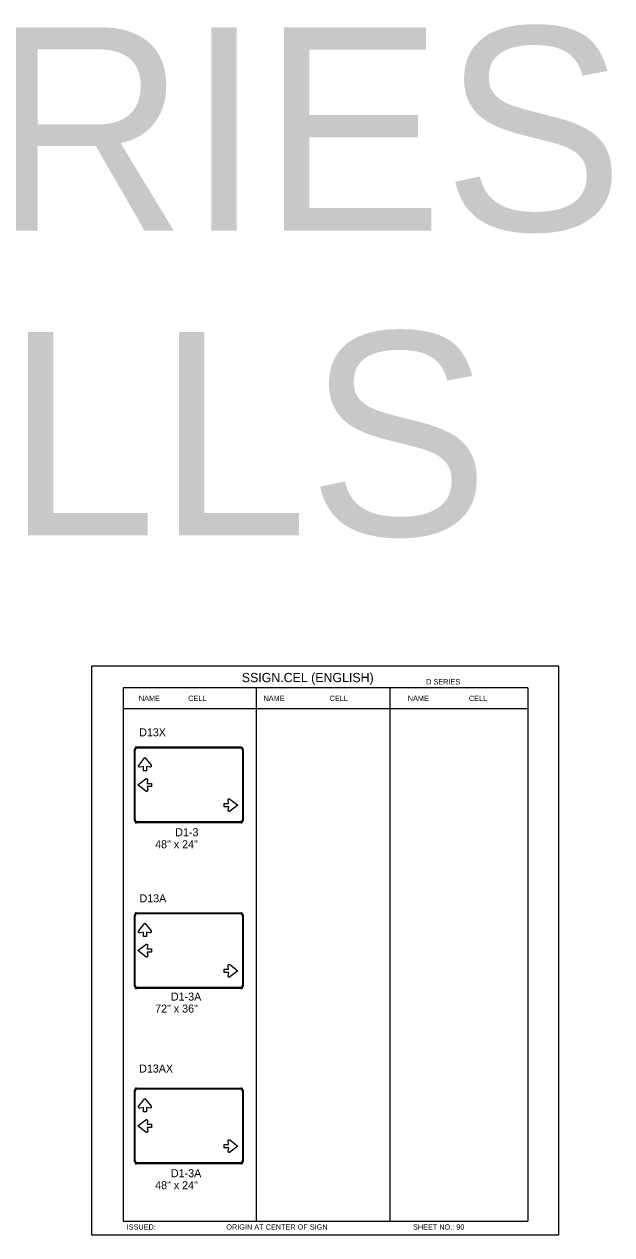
# Model space of a CAD drawing. Extents: x -5299 to 22597, y -19549 to -1808.
# Drawn here: x 12214 to 13095, y -3623 to -1808 of the extents above; entities that cross this region are included whole.
import ezdxf

# ---------------------------------------------------------------- set-up
doc = ezdxf.new("R2010")
doc.units = 0
for name, color, linetype in [('Level 1', 7, 'Continuous'), ('Level 2', 7, 'Continuous'), ('Level 3', 7, 'Continuous'), ('Level 61', 7, 'Continuous')]:
    doc.layers.add(name, color=color, linetype=linetype)

msp = doc.modelspace()

# ---------------------------------------------------------------- linework, layer by layer
at = {"layer": 'Level 1'}
for p, q in [((12969.5, -2802.9), (12362.4, -2802.9)), ((12362.4, -2802.9), (12362.4, -3602.9)), ((12562.1, -2802.9), (12562.1, -3602.9)), ((12762.4, -2802.9), (12762.4, -3602.9)), ((12969.5, -2802.9), (12969.5, -3602.9)), ((12969.5, -2834.6), (12362.4, -2834.6)), ((12379.5, -3001.8), (12379.5, -2895.6)), ((12380.5, -3000.7), (12380.5, -2896.8)), ((12382.3, -2891.8), (12539.7, -2891.8)), ((12383.1, -2893.3), (12538.9, -2893.3)), ((12541.4, -2896.8), (12541.4, -3000.7)), ((12542.4, -2895.6), (12542.4, -3001.8)), ((12461, -2948.7), (12461, -2948.7)), ((12539.7, -3005.6), (12382.3, -3005.6)), ((12538.9, -3004.2), (12383.1, -3004.2)), ((12379.5, -3250.2), (12379.5, -3143.9)), ((12380.5, -3249), (12380.5, -3145.1)), ((12382.3, -3140.2), (12539.7, -3140.2)), ((12383.1, -3141.6), (12538.9, -3141.6)), ((12541.4, -3145.1), (12541.4, -3249)), ((12542.4, -3143.9), (12542.4, -3250.2)), ((12461, -3197), (12461, -3197)), ((12539.7, -3253.9), (12382.3, -3253.9)), ((12538.9, -3252.5), (12383.1, -3252.5)), ((12379.5, -3513.1), (12379.5, -3406.9)), ((12380.5, -3512), (12380.5, -3408)), ((12382.3, -3403.1), (12539.7, -3403.1)), ((12383.1, -3404.5), (12538.9, -3404.5)), ((12541.4, -3408), (12541.4, -3512)), ((12542.4, -3406.9), (12542.4, -3513.1)), ((12461, -3460), (12461, -3460)), ((12539.7, -3516.9), (12382.3, -3516.9)), ((12538.9, -3515.5), (12383.1, -3515.5)), ((12362.4, -3602.9), (12969.5, -3602.9))]:
    msp.add_line(p, q, dxfattribs=at)
for points in [[(12395.2, -2907.5), (12404.3, -2919.1), (12404.6, -2919.5), (12404.7, -2920), (12404.7, -2920.5), (12404.6, -2920.9), (12404.4, -2921.3), (12404.1, -2921.6), (12403.7, -2921.8), (12403.6, -2921.9), (12403.2, -2922), (12402.9, -2922), (12402.8, -2922), (12397.7, -2921.1), (12397.7, -2927.7), (12392.8, -2927.7), (12392.8, -2921.2), (12387.6, -2922.1), (12387.5, -2922.1), (12387.3, -2922.1), (12386.8, -2922), (12386.4, -2922), (12386.1, -2921.7), (12385.8, -2921.4), (12385.7, -2921.1), (12385.6, -2920.8), (12385.5, -2920.5), (12385.5, -2920.1), (12385.7, -2919.7), (12385.9, -2919.3), (12395.2, -2907.5)], [(12384.7, -2948.7), (12396.3, -2939.6), (12396.7, -2939.3), (12397.1, -2939.2), (12397.7, -2939.2), (12398.1, -2939.3), (12398.5, -2939.6), (12398.8, -2939.8), (12399, -2940.2), (12399.1, -2940.3), (12399.2, -2940.7), (12399.2, -2941), (12399.2, -2941.1), (12398.3, -2946.3), (12404.9, -2946.3), (12404.9, -2951.2), (12398.4, -2951.2), (12399.3, -2956.4), (12399.2, -2956.4), (12399.3, -2956.7), (12399.2, -2957.1), (12399.1, -2957.5), (12398.9, -2957.8), (12398.6, -2958.1), (12398.3, -2958.2), (12398, -2958.3), (12397.7, -2958.4), (12397.3, -2958.4), (12396.9, -2958.3), (12396.5, -2958), (12384.7, -2948.7)], [(12534.4, -2979), (12522.7, -2988.2), (12522.4, -2988.4), (12521.9, -2988.5), (12521.4, -2988.6), (12521, -2988.4), (12520.6, -2988.2), (12520.3, -2987.9), (12520.1, -2987.5), (12520, -2987.4), (12519.9, -2987.1), (12519.9, -2986.7), (12519.9, -2986.6), (12520.8, -2981.5), (12514.2, -2981.5), (12514.2, -2976.6), (12520.7, -2976.6), (12519.8, -2971.4), (12519.8, -2971.4), (12519.8, -2971.1), (12519.9, -2970.7), (12519.9, -2970.3), (12520.2, -2969.9), (12520.5, -2969.6), (12520.8, -2969.5), (12521.1, -2969.4), (12521.4, -2969.3), (12521.8, -2969.4), (12522.2, -2969.5), (12522.6, -2969.8), (12534.4, -2979)], [(12395.2, -3155.8), (12404.3, -3167.5), (12404.6, -3167.8), (12404.7, -3168.3), (12404.7, -3168.8), (12404.6, -3169.2), (12404.4, -3169.6), (12404.1, -3169.9), (12403.7, -3170.1), (12403.6, -3170.2), (12403.2, -3170.3), (12402.9, -3170.3), (12402.8, -3170.3), (12397.7, -3169.4), (12397.7, -3176), (12392.8, -3176), (12392.8, -3169.5), (12387.6, -3170.4), (12387.5, -3170.4), (12387.3, -3170.4), (12386.8, -3170.3), (12386.4, -3170.3), (12386.1, -3170), (12385.8, -3169.7), (12385.7, -3169.4), (12385.6, -3169.1), (12385.5, -3168.8), (12385.5, -3168.4), (12385.7, -3168), (12385.9, -3167.6), (12395.2, -3155.8)], [(12384.7, -3197), (12396.3, -3187.9), (12396.7, -3187.7), (12397.1, -3187.5), (12397.7, -3187.5), (12398.1, -3187.7), (12398.5, -3187.9), (12398.8, -3188.1), (12399, -3188.6), (12399.1, -3188.6), (12399.2, -3189), (12399.2, -3189.4), (12399.2, -3189.4), (12398.3, -3194.6), (12404.9, -3194.6), (12404.9, -3199.5), (12398.4, -3199.5), (12399.3, -3204.7), (12399.2, -3204.7), (12399.3, -3205), (12399.2, -3205.4), (12399.1, -3205.8), (12398.9, -3206.1), (12398.6, -3206.4), (12398.3, -3206.5), (12398, -3206.7), (12397.7, -3206.7), (12397.3, -3206.7), (12396.9, -3206.6), (12396.5, -3206.3), (12384.7, -3197)], [(12534.4, -3227.3), (12522.7, -3236.5), (12522.4, -3236.7), (12521.9, -3236.8), (12521.4, -3236.9), (12521, -3236.7), (12520.6, -3236.5), (12520.3, -3236.3), (12520.1, -3235.8), (12520, -3235.7), (12519.9, -3235.4), (12519.9, -3235), (12519.9, -3234.9), (12520.8, -3229.8), (12514.2, -3229.8), (12514.2, -3224.9), (12520.7, -3224.9), (12519.8, -3219.7), (12519.8, -3219.7), (12519.8, -3219.4), (12519.9, -3219), (12519.9, -3218.6), (12520.2, -3218.3), (12520.5, -3217.9), (12520.8, -3217.8), (12521.1, -3217.7), (12521.4, -3217.6), (12521.8, -3217.7), (12522.2, -3217.8), (12522.6, -3218.1), (12534.4, -3227.3)], [(12395.2, -3418.8), (12404.3, -3430.4), (12404.6, -3430.7), (12404.7, -3431.2), (12404.7, -3431.8), (12404.6, -3432.2), (12404.4, -3432.6), (12404.1, -3432.9), (12403.7, -3433.1), (12403.6, -3433.2), (12403.2, -3433.3), (12402.9, -3433.3), (12402.8, -3433.3), (12397.7, -3432.4), (12397.7, -3439), (12392.8, -3439), (12392.8, -3432.5), (12387.6, -3433.4), (12387.5, -3433.3), (12387.3, -3433.4), (12386.8, -3433.3), (12386.4, -3433.2), (12386.1, -3433), (12385.8, -3432.7), (12385.7, -3432.4), (12385.6, -3432.1), (12385.5, -3431.8), (12385.5, -3431.4), (12385.7, -3431), (12385.9, -3430.5), (12395.2, -3418.8)], [(12384.7, -3460), (12396.3, -3450.9), (12396.7, -3450.6), (12397.1, -3450.5), (12397.7, -3450.5), (12398.1, -3450.6), (12398.5, -3450.8), (12398.8, -3451.1), (12399, -3451.5), (12399.1, -3451.6), (12399.2, -3452), (12399.2, -3452.3), (12399.2, -3452.4), (12398.3, -3457.5), (12404.9, -3457.5), (12404.9, -3462.4), (12398.4, -3462.4), (12399.3, -3467.6), (12399.2, -3467.7), (12399.3, -3467.9), (12399.2, -3468.4), (12399.1, -3468.8), (12398.9, -3469.1), (12398.6, -3469.4), (12398.3, -3469.5), (12398, -3469.6), (12397.7, -3469.7), (12397.3, -3469.7), (12396.9, -3469.6), (12396.5, -3469.3), (12384.7, -3460)], [(12534.4, -3490.3), (12522.7, -3499.5), (12522.4, -3499.7), (12521.9, -3499.8), (12521.4, -3499.8), (12521, -3499.7), (12520.6, -3499.5), (12520.3, -3499.2), (12520.1, -3498.8), (12520, -3498.7), (12519.9, -3498.3), (12519.9, -3498), (12519.9, -3497.9), (12520.8, -3492.8), (12514.2, -3492.8), (12514.2, -3487.9), (12520.7, -3487.9), (12519.8, -3482.7), (12519.8, -3482.7), (12519.8, -3482.4), (12519.9, -3481.9), (12519.9, -3481.5), (12520.2, -3481.2), (12520.5, -3480.9), (12520.8, -3480.8), (12521.1, -3480.7), (12521.4, -3480.6), (12521.8, -3480.7), (12522.2, -3480.8), (12522.6, -3481), (12534.4, -3490.3)]]:
    msp.add_lwpolyline(points, dxfattribs=at)
for centre, major_axis, start_param, end_param in [((12382.3, -2895.6), (0, -3.79), 3.141593, 4.712389), ((12383.1, -2896.8), (0, -3.51), 3.141593, 4.712389), ((12538.9, -2896.8), (0, 3.51), 4.712389, 6.283185), ((12539.7, -2895.6), (0, 3.79), 4.712389, 6.283185), ((12382.3, -3001.8), (0, -3.79), 4.712389, 6.283185), ((12383.1, -3000.7), (0, -3.51), 4.712389, 6.283185), ((12538.9, -3000.7), (0, 3.51), 3.141593, 4.712389), ((12539.7, -3001.8), (0, 3.79), 3.141593, 4.712389), ((12382.3, -3143.9), (0, -3.79), 3.141593, 4.712389), ((12383.1, -3145.1), (0, -3.51), 3.141593, 4.712389), ((12538.9, -3145.1), (0, 3.51), 4.712389, 6.283185), ((12539.7, -3143.9), (0, 3.79), 4.712389, 6.283185), ((12382.3, -3250.2), (0, -3.79), 4.712389, 6.283185), ((12383.1, -3249), (0, -3.51), 4.712389, 6.283185), ((12538.9, -3249), (0, 3.51), 3.141593, 4.712389), ((12539.7, -3250.2), (0, 3.79), 3.141593, 4.712389), ((12382.3, -3406.9), (0, -3.79), 3.141593, 4.712389), ((12383.1, -3408), (0, -3.51), 3.141593, 4.712389), ((12538.9, -3408), (0, 3.51), 4.712389, 6.283185), ((12539.7, -3406.9), (0, 3.79), 4.712389, 6.283185), ((12382.3, -3513.1), (0, -3.79), 4.712389, 6.283185), ((12383.1, -3512), (0, -3.51), 4.712389, 6.283185), ((12538.9, -3512), (0, 3.51), 3.141593, 4.712389), ((12539.7, -3513.1), (0, 3.79), 3.141593, 4.712389)]:
    msp.add_ellipse(centre, major_axis=major_axis, ratio=0.715449, start_param=start_param, end_param=end_param, dxfattribs=at)
at = {"layer": 'Level 61'}
msp.add_lwpolyline([(12314.9, -3623.1), (13016, -3623.1), (13016, -2770.8), (12314.9, -2770.8)], close=True, dxfattribs=at)

# ---------------------------------------------------------------- texts
at = {"layer": 'Level 2'}
for s, p in [('D13X', (12386.5, -2875.8)), ('D13A', (12387, -3124.7)), ('D13AX', (12386.5, -3379.9))]:
    msp.add_text(s, height=12, dxfattribs=at).set_placement(p)
at = {"layer": 'Level 3'}
for s, height, p in [('D-SERIES', 304.78, (11189.1, -2117.5)), ('CELLS', 304.78, (11620.1, -2574.6)), ('SSIGN.CEL (ENGLISH)', 13.857, (12540.5, -2794.6)), ('D SERIES', 7.92, (12817, -2798)), ('NAME', 7.92, (12386.1, -2822.8)), ('CELL', 7.92, (12460.2, -2822.8)), ('NAME', 7.92, (12573, -2822.8)), ('CELL', 7.92, (12672.2, -2822.8)), ('NAME', 7.92, (12789.4, -2822.8)), ('CELL', 7.92, (12881.1, -2822.8)), ('D1-3', 12, (12440.7, -3025.6)), ('48" x 24"', 12, (12410.5, -3043.6)), ('D1-3A', 12, (12434.2, -3272)), ('72" x 36"', 12, (12410.5, -3290)), ('D1-3A', 12, (12434.2, -3536.8)), ('48" x 24"', 12, (12410.5, -3554.8)), ('ISSUED:', 7.92, (12367.8, -3615.4)), ('ORIGIN AT CENTER OF SIGN', 7.918, (12517.3, -3615.4)), ('SHEET NO.: 90', 7.918, (12797.2, -3615.4))]:
    msp.add_text(s, height=height, dxfattribs=at).set_placement(p)

doc.saveas('drawing.dxf')
